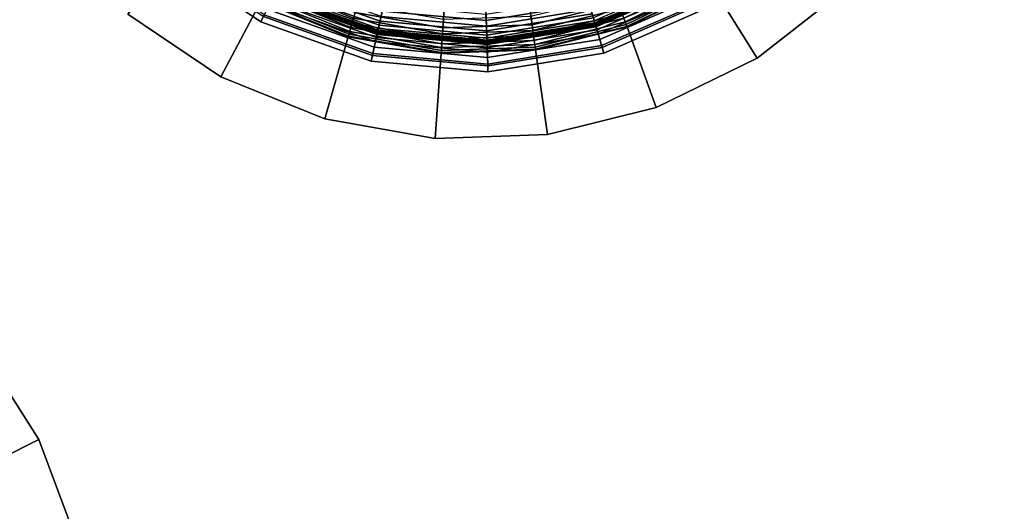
# Model space of a CAD drawing. Extents: x -43.1 to 43.1, y -41.3 to 41.3.
# Tile 431 of 656: x 13.9 to 16.5, y -12.8 to -11.5. Entities that reach past the tile are written whole.
import ezdxf

# ---------------------------------------------------------------- set-up
doc = ezdxf.new("R2010")
doc.units = 0
for name, color, linetype in [('LAMP', 7, 'CONTINUOUS'), ('LAMP_SUPPORT', 18, 'CONTINUOUS'), ('METAL_BASE', 254, 'CONTINUOUS')]:
    doc.layers.add(name, color=color, linetype=linetype)

msp = doc.modelspace()

# ---------------------------------------------------------------- linework, layer by layer
at = {"layer": 'LAMP'}
for points in [[(14.5869, -11.5153, 15.6079), (14.3375, -11.3471, 15.6079), (14.3243, -11.3622, 15.8637), (14.5779, -11.5332, 15.8637)], [(14.5779, -11.5332, 15.8637), (14.3243, -11.3622, 15.8637), (14.3344, -11.3507, 15.9815), (14.5848, -11.5196, 15.9815)], [(15.715, -11.4287, 16.1042), (15.4517, -11.5438, 16.1042), (15.4261, -11.4568, 16.2234), (15.6686, -11.3509, 16.2234)], [(14.8819, -11.5637, 16.1042), (14.6112, -11.4673, 16.1042), (14.6521, -11.3864, 16.2234), (14.9014, -11.4751, 16.2234)], [(14.8917, -11.5193, 13.8647), (14.6317, -11.4267, 13.8647), (14.6259, -11.4381, 13.8722), (14.8889, -11.5318, 13.8722)], [(15.7038, -11.4099, 13.8822), (15.4455, -11.5227, 13.8822), (15.4479, -11.5306, 13.8943), (15.708, -11.4169, 13.8943)], [(15.708, -11.4169, 13.8943), (15.4479, -11.5306, 13.8943), (15.4494, -11.5357, 13.9082), (15.7107, -11.4215, 13.9082)], [(15.7107, -11.4215, 13.9082), (15.4494, -11.5357, 13.9082), (15.4499, -11.5375, 13.9233), (15.7117, -11.4232, 13.9233)], [(15.7117, -11.4232, 13.9233), (15.4499, -11.5375, 13.9233), (15.4508, -11.5405, 14.1573), (15.7133, -11.4258, 14.1573)], [(15.7133, -11.4258, 14.1573), (15.4508, -11.5405, 14.1573), (15.4524, -11.5461, 14.4272), (15.7163, -11.4308, 14.4272)], [(15.7451, -11.4791, 15.9815), (15.4683, -11.6, 15.9815), (15.4517, -11.5438, 16.1042), (15.715, -11.4287, 16.1042)], [(15.7163, -11.4308, 14.4272), (15.4524, -11.5461, 14.4272), (15.4548, -11.5543, 14.7202), (15.7207, -11.4382, 14.7202)], [(14.8849, -11.5503, 13.8943), (14.6174, -11.455, 13.8943), (14.615, -11.4598, 13.9082), (14.8837, -11.5554, 13.9082)], [(14.8866, -11.5422, 13.8822), (14.6211, -11.4477, 13.8822), (14.6174, -11.455, 13.8943), (14.8849, -11.5503, 13.8943)], [(14.8889, -11.5318, 13.8722), (14.6259, -11.4381, 13.8722), (14.6211, -11.4477, 13.8822), (14.8866, -11.5422, 13.8822)], [(15.4517, -11.5438, 16.1042), (15.1681, -11.5897, 16.1042), (15.1649, -11.4991, 16.2234), (15.4261, -11.4568, 16.2234)], [(15.7207, -11.4382, 14.7202), (15.4548, -11.5543, 14.7202), (15.4581, -11.5653, 15.0232), (15.7265, -11.448, 15.0232)], [(15.7265, -11.448, 15.0232), (15.4581, -11.5653, 15.0232), (15.4621, -11.579, 15.3235), (15.7338, -11.4602, 15.3235)], [(14.8693, -11.6209, 15.9815), (14.5848, -11.5196, 15.9815), (14.6112, -11.4673, 16.1042), (14.8819, -11.5637, 16.1042)], [(14.8795, -11.5744, 14.7202), (14.6062, -11.4771, 14.7202), (14.6011, -11.4873, 15.0232), (14.8771, -11.5856, 15.0232)], [(14.8814, -11.566, 14.4272), (14.6101, -11.4694, 14.4272), (14.6062, -11.4771, 14.7202), (14.8795, -11.5744, 14.7202)], [(14.8826, -11.5603, 14.1573), (14.6127, -11.4642, 14.1573), (14.6101, -11.4694, 14.4272), (14.8814, -11.566, 14.4272)], [(14.8833, -11.5573, 13.9233), (14.6141, -11.4615, 13.9233), (14.6127, -11.4642, 14.1573), (14.8826, -11.5603, 14.1573)], [(14.8837, -11.5554, 13.9082), (14.615, -11.4598, 13.9082), (14.6141, -11.4615, 13.9233), (14.8833, -11.5573, 13.9233)], [(15.1681, -11.5897, 16.1042), (14.8819, -11.5637, 16.1042), (14.9014, -11.4751, 16.2234), (15.1649, -11.4991, 16.2234)], [(15.4304, -11.4713, 13.8588), (15.1654, -11.5142, 13.8588), (15.166, -11.5299, 13.8601), (15.4348, -11.4863, 13.8601)], [(15.7338, -11.4602, 15.3235), (15.4621, -11.579, 15.3235), (15.4669, -11.5954, 15.6079), (15.7426, -11.4749, 15.6079)], [(15.7426, -11.4749, 15.6079), (15.4669, -11.5954, 15.6079), (15.4726, -11.6146, 15.8637), (15.7529, -11.4922, 15.8637)], [(15.7529, -11.4922, 15.8637), (15.4726, -11.6146, 15.8637), (15.4683, -11.6, 15.9815), (15.7451, -11.4791, 15.9815)], [(14.874, -11.5995, 15.3235), (14.5947, -11.5, 15.3235), (14.5869, -11.5153, 15.6079), (14.8703, -11.6162, 15.6079)], [(14.8771, -11.5856, 15.0232), (14.6011, -11.4873, 15.0232), (14.5947, -11.5, 15.3235), (14.874, -11.5995, 15.3235)], [(15.166, -11.5299, 13.8601), (14.8948, -11.5052, 13.8601), (14.8917, -11.5193, 13.8647), (15.1665, -11.5443, 13.8647)], [(15.1654, -11.5142, 13.8588), (14.8981, -11.4899, 13.8588), (14.8948, -11.5052, 13.8601), (15.166, -11.5299, 13.8601)], [(15.4348, -11.4863, 13.8601), (15.166, -11.5299, 13.8601), (15.1665, -11.5443, 13.8647), (15.4389, -11.5002, 13.8647)], [(15.4389, -11.5002, 13.8647), (15.1665, -11.5443, 13.8647), (15.1669, -11.5571, 13.8722), (15.4425, -11.5124, 13.8722)], [(14.8703, -11.6162, 15.6079), (14.5869, -11.5153, 15.6079), (14.5779, -11.5332, 15.8637), (14.866, -11.6358, 15.8637)], [(14.866, -11.6358, 15.8637), (14.5779, -11.5332, 15.8637), (14.5848, -11.5196, 15.9815), (14.8693, -11.6209, 15.9815)], [(15.1669, -11.5571, 13.8722), (14.8889, -11.5318, 13.8722), (14.8866, -11.5422, 13.8822), (15.1673, -11.5678, 13.8822)], [(15.1665, -11.5443, 13.8647), (14.8917, -11.5193, 13.8647), (14.8889, -11.5318, 13.8722), (15.1669, -11.5571, 13.8722)], [(15.4425, -11.5124, 13.8722), (15.1669, -11.5571, 13.8722), (15.1673, -11.5678, 13.8822), (15.4455, -11.5227, 13.8822)], [(15.4455, -11.5227, 13.8822), (15.1673, -11.5678, 13.8822), (15.1676, -11.576, 13.8943), (15.4479, -11.5306, 13.8943)], [(15.4479, -11.5306, 13.8943), (15.1676, -11.576, 13.8943), (15.1678, -11.5813, 13.9082), (15.4494, -11.5357, 13.9082)], [(15.168, -11.5863, 14.1573), (14.8826, -11.5603, 14.1573), (14.8814, -11.566, 14.4272), (15.1682, -11.5921, 14.4272)], [(15.1678, -11.5832, 13.9233), (14.8833, -11.5573, 13.9233), (14.8826, -11.5603, 14.1573), (15.168, -11.5863, 14.1573)], [(15.1678, -11.5813, 13.9082), (14.8837, -11.5554, 13.9082), (14.8833, -11.5573, 13.9233), (15.1678, -11.5832, 13.9233)], [(15.1676, -11.576, 13.8943), (14.8849, -11.5503, 13.8943), (14.8837, -11.5554, 13.9082), (15.1678, -11.5813, 13.9082)], [(15.1673, -11.5678, 13.8822), (14.8866, -11.5422, 13.8822), (14.8849, -11.5503, 13.8943), (15.1676, -11.576, 13.8943)], [(15.4494, -11.5357, 13.9082), (15.1678, -11.5813, 13.9082), (15.1678, -11.5832, 13.9233), (15.4499, -11.5375, 13.9233)], [(15.4499, -11.5375, 13.9233), (15.1678, -11.5832, 13.9233), (15.168, -11.5863, 14.1573), (15.4508, -11.5405, 14.1573)], [(15.4508, -11.5405, 14.1573), (15.168, -11.5863, 14.1573), (15.1682, -11.5921, 14.4272), (15.4524, -11.5461, 14.4272)], [(15.4683, -11.6, 15.9815), (15.1701, -11.6483, 15.9815), (15.1681, -11.5897, 16.1042), (15.4517, -11.5438, 16.1042)], [(15.4524, -11.5461, 14.4272), (15.1682, -11.5921, 14.4272), (15.1685, -11.6007, 14.7202), (15.4548, -11.5543, 14.7202)], [(15.4548, -11.5543, 14.7202), (15.1685, -11.6007, 14.7202), (15.1689, -11.6121, 15.0232), (15.4581, -11.5653, 15.0232)], [(15.1701, -11.6483, 15.9815), (14.8693, -11.6209, 15.9815), (14.8819, -11.5637, 16.1042), (15.1681, -11.5897, 16.1042)], [(15.1689, -11.6121, 15.0232), (14.8771, -11.5856, 15.0232), (14.874, -11.5995, 15.3235), (15.1694, -11.6264, 15.3235)], [(15.1685, -11.6007, 14.7202), (14.8795, -11.5744, 14.7202), (14.8771, -11.5856, 15.0232), (15.1689, -11.6121, 15.0232)], [(15.1682, -11.5921, 14.4272), (14.8814, -11.566, 14.4272), (14.8795, -11.5744, 14.7202), (15.1685, -11.6007, 14.7202)], [(15.4581, -11.5653, 15.0232), (15.1689, -11.6121, 15.0232), (15.1694, -11.6264, 15.3235), (15.4621, -11.579, 15.3235)], [(15.4621, -11.579, 15.3235), (15.1694, -11.6264, 15.3235), (15.17, -11.6435, 15.6079), (15.4669, -11.5954, 15.6079)], [(15.1694, -11.6264, 15.3235), (14.874, -11.5995, 15.3235), (14.8703, -11.6162, 15.6079), (15.17, -11.6435, 15.6079)], [(15.4669, -11.5954, 15.6079), (15.17, -11.6435, 15.6079), (15.1706, -11.6635, 15.8637), (15.4726, -11.6146, 15.8637)], [(15.4726, -11.6146, 15.8637), (15.1706, -11.6635, 15.8637), (15.1701, -11.6483, 15.9815), (15.4683, -11.6, 15.9815)], [(15.17, -11.6435, 15.6079), (14.8703, -11.6162, 15.6079), (14.866, -11.6358, 15.8637), (15.1706, -11.6635, 15.8637)], [(15.1706, -11.6635, 15.8637), (14.866, -11.6358, 15.8637), (14.8693, -11.6209, 15.9815), (15.1701, -11.6483, 15.9815)]]:
    msp.add_3dface(points, dxfattribs=at)
at = {"layer": 'LAMP_SUPPORT'}
for points in [[(15.2725, -11.4489, 13.7394), (15.4792, -11.3973, 13.7394), (15.5111, -11.485, 13.7394), (15.2855, -11.5412, 13.7394)], [(14.85, -11.4193, 13.7394), (15.0597, -11.4563, 13.7394), (15.0532, -11.5493, 13.7394), (14.8243, -11.509, 13.7394)], [(15.5286, -11.5331, 10.1688), (15.7472, -11.4265, 10.1688), (15.7418, -11.4179, 10.1587), (15.5251, -11.5236, 10.1587)], [(15.5251, -11.5236, 13.725), (15.7418, -11.4179, 13.725), (15.7472, -11.4265, 13.7148), (15.5286, -11.5331, 13.7148)], [(15.5312, -11.5404, 10.181), (15.7513, -11.4331, 10.181), (15.7472, -11.4265, 10.1688), (15.5286, -11.5331, 10.1688)], [(15.5286, -11.5331, 13.7148), (15.7472, -11.4265, 13.7148), (15.7513, -11.4331, 13.7026), (15.5312, -11.5404, 13.7026)], [(14.5894, -11.4581, 10.1587), (14.8129, -11.5484, 10.1587), (14.8163, -11.5367, 10.1509), (14.5952, -11.4474, 10.1509)], [(14.5952, -11.4474, 13.7328), (14.8163, -11.5367, 13.7328), (14.8129, -11.5484, 13.725), (14.5894, -11.4581, 13.725)], [(14.5952, -11.4474, 10.1509), (14.8163, -11.5367, 10.1509), (14.8201, -11.5234, 10.146), (14.6017, -11.4352, 10.146)], [(14.6017, -11.4352, 13.7377), (14.8201, -11.5234, 13.7377), (14.8163, -11.5367, 13.7328), (14.5952, -11.4474, 13.7328)], [(15.0597, -11.4563, 13.7394), (15.2725, -11.4489, 13.7394), (15.2855, -11.5412, 13.7394), (15.0532, -11.5493, 13.7394)], [(15.5329, -11.5451, 10.1948), (15.7539, -11.4373, 10.1948), (15.7513, -11.4331, 10.181), (15.5312, -11.5404, 10.181)], [(15.5312, -11.5404, 13.7026), (15.7513, -11.4331, 13.7026), (15.7539, -11.4373, 13.6888), (15.5329, -11.5451, 13.6888)], [(15.5335, -11.5467, 10.2099), (15.7548, -11.4388, 10.2099), (15.7539, -11.4373, 10.1948), (15.5329, -11.5451, 10.1948)], [(15.5329, -11.5451, 13.6888), (15.7539, -11.4373, 13.6888), (15.7548, -11.4388, 13.6738), (15.5335, -11.5467, 13.6738)], [(15.5335, -11.5467, 13.6738), (15.7548, -11.4388, 13.6738), (15.7548, -11.4388, 10.2099), (15.5335, -11.5467, 10.2099)], [(14.5779, -11.4799, 10.2099), (14.8061, -11.5721, 10.2099), (14.8066, -11.5704, 10.1948), (14.5787, -11.4783, 10.1948)], [(14.5787, -11.4783, 13.6888), (14.8066, -11.5704, 13.6888), (14.8061, -11.5721, 13.6738), (14.5779, -11.4799, 13.6738)], [(14.5779, -11.4799, 13.6738), (14.8061, -11.5721, 13.6738), (14.8061, -11.5721, 10.2099), (14.5779, -11.4799, 10.2099)], [(14.5787, -11.4783, 10.1948), (14.8066, -11.5704, 10.1948), (14.808, -11.5657, 10.181), (14.581, -11.474, 10.181)], [(14.581, -11.474, 13.7026), (14.808, -11.5657, 13.7026), (14.8066, -11.5704, 13.6888), (14.5787, -11.4783, 13.6888)], [(14.581, -11.474, 10.181), (14.808, -11.5657, 10.181), (14.8101, -11.5582, 10.1688), (14.5847, -11.4671, 10.1688)], [(14.5847, -11.4671, 13.7148), (14.8101, -11.5582, 13.7148), (14.808, -11.5657, 13.7026), (14.581, -11.474, 13.7026)], [(14.5847, -11.4671, 10.1688), (14.8101, -11.5582, 10.1688), (14.8129, -11.5484, 10.1587), (14.5894, -11.4581, 10.1587)], [(14.5894, -11.4581, 13.725), (14.8129, -11.5484, 13.725), (14.8101, -11.5582, 13.7148), (14.5847, -11.4671, 13.7148)], [(15.2855, -11.5412, 10.1442), (15.5111, -11.485, 10.1442), (15.5036, -11.4644, 10.1425), (15.2825, -11.5195, 10.1425)], [(14.8201, -11.5234, 10.146), (15.0521, -11.5643, 10.146), (15.0532, -11.5493, 10.1442), (14.8243, -11.509, 10.1442)], [(14.8243, -11.509, 13.7394), (15.0532, -11.5493, 13.7394), (15.0521, -11.5643, 13.7377), (14.8201, -11.5234, 13.7377)], [(14.8243, -11.509, 10.1442), (15.0532, -11.5493, 10.1442), (15.0547, -11.5274, 10.1425), (14.8303, -11.4879, 10.1425)], [(15.2876, -11.5561, 10.146), (15.5162, -11.4991, 10.146), (15.5111, -11.485, 10.1442), (15.2855, -11.5412, 10.1442)], [(15.2855, -11.5412, 13.7394), (15.5111, -11.485, 13.7394), (15.5162, -11.4991, 13.7377), (15.2876, -11.5561, 13.7377)], [(15.2895, -11.5698, 10.1509), (15.5209, -11.5121, 10.1509), (15.5162, -11.4991, 10.146), (15.2876, -11.5561, 10.146)], [(15.2876, -11.5561, 13.7377), (15.5162, -11.4991, 13.7377), (15.5209, -11.5121, 13.7328), (15.2895, -11.5698, 13.7328)], [(14.8163, -11.5367, 10.1509), (15.0512, -11.5781, 10.1509), (15.0521, -11.5643, 10.146), (14.8201, -11.5234, 10.146)], [(14.8201, -11.5234, 13.7377), (15.0521, -11.5643, 13.7377), (15.0512, -11.5781, 13.7328), (14.8163, -11.5367, 13.7328)], [(15.0532, -11.5493, 10.1442), (15.2855, -11.5412, 10.1442), (15.2825, -11.5195, 10.1425), (15.0547, -11.5274, 10.1425)], [(15.2912, -11.5819, 10.1587), (15.5251, -11.5236, 10.1587), (15.5209, -11.5121, 10.1509), (15.2895, -11.5698, 10.1509)], [(15.2895, -11.5698, 13.7328), (15.5209, -11.5121, 13.7328), (15.5251, -11.5236, 13.725), (15.2912, -11.5819, 13.725)], [(15.2926, -11.592, 10.1688), (15.5286, -11.5331, 10.1688), (15.5251, -11.5236, 10.1587), (15.2912, -11.5819, 10.1587)], [(15.2912, -11.5819, 13.725), (15.5251, -11.5236, 13.725), (15.5286, -11.5331, 13.7148), (15.2926, -11.592, 13.7148)], [(15.2937, -11.5996, 10.181), (15.5312, -11.5404, 10.181), (15.5286, -11.5331, 10.1688), (15.2926, -11.592, 10.1688)], [(15.2926, -11.592, 13.7148), (15.5286, -11.5331, 13.7148), (15.5312, -11.5404, 13.7026), (15.2937, -11.5996, 13.7026)], [(14.808, -11.5657, 10.181), (15.0491, -11.6082, 10.181), (15.0496, -11.6004, 10.1688), (14.8101, -11.5582, 10.1688)], [(14.8101, -11.5582, 13.7148), (15.0496, -11.6004, 13.7148), (15.0491, -11.6082, 13.7026), (14.808, -11.5657, 13.7026)], [(14.8101, -11.5582, 10.1688), (15.0496, -11.6004, 10.1688), (15.0503, -11.5903, 10.1587), (14.8129, -11.5484, 10.1587)], [(14.8129, -11.5484, 13.725), (15.0503, -11.5903, 13.725), (15.0496, -11.6004, 13.7148), (14.8101, -11.5582, 13.7148)], [(14.8129, -11.5484, 10.1587), (15.0503, -11.5903, 10.1587), (15.0512, -11.5781, 10.1509), (14.8163, -11.5367, 10.1509)], [(14.8163, -11.5367, 13.7328), (15.0512, -11.5781, 13.7328), (15.0503, -11.5903, 13.725), (14.8129, -11.5484, 13.725)], [(15.0512, -11.5781, 10.1509), (15.2895, -11.5698, 10.1509), (15.2876, -11.5561, 10.146), (15.0521, -11.5643, 10.146)], [(15.0521, -11.5643, 13.7377), (15.2876, -11.5561, 13.7377), (15.2895, -11.5698, 13.7328), (15.0512, -11.5781, 13.7328)], [(15.0521, -11.5643, 10.146), (15.2876, -11.5561, 10.146), (15.2855, -11.5412, 10.1442), (15.0532, -11.5493, 10.1442)], [(15.0532, -11.5493, 13.7394), (15.2855, -11.5412, 13.7394), (15.2876, -11.5561, 13.7377), (15.0521, -11.5643, 13.7377)], [(15.2944, -11.6045, 10.1948), (15.5329, -11.5451, 10.1948), (15.5312, -11.5404, 10.181), (15.2937, -11.5996, 10.181)], [(15.2937, -11.5996, 13.7026), (15.5312, -11.5404, 13.7026), (15.5329, -11.5451, 13.6888), (15.2944, -11.6045, 13.6888)], [(15.2947, -11.6062, 10.2099), (15.5335, -11.5467, 10.2099), (15.5329, -11.5451, 10.1948), (15.2944, -11.6045, 10.1948)], [(15.2944, -11.6045, 13.6888), (15.5329, -11.5451, 13.6888), (15.5335, -11.5467, 13.6738), (15.2947, -11.6062, 13.6738)], [(15.2947, -11.6062, 13.6738), (15.5335, -11.5467, 13.6738), (15.5335, -11.5467, 10.2099), (15.2947, -11.6062, 10.2099)], [(14.8061, -11.5721, 10.2099), (15.0486, -11.6148, 10.2099), (15.0487, -11.6131, 10.1948), (14.8066, -11.5704, 10.1948)], [(14.8066, -11.5704, 13.6888), (15.0487, -11.6131, 13.6888), (15.0486, -11.6148, 13.6738), (14.8061, -11.5721, 13.6738)], [(14.8061, -11.5721, 13.6738), (15.0486, -11.6148, 13.6738), (15.0486, -11.6148, 10.2099), (14.8061, -11.5721, 10.2099)], [(14.8066, -11.5704, 10.1948), (15.0487, -11.6131, 10.1948), (15.0491, -11.6082, 10.181), (14.808, -11.5657, 10.181)], [(14.808, -11.5657, 13.7026), (15.0491, -11.6082, 13.7026), (15.0487, -11.6131, 13.6888), (14.8066, -11.5704, 13.6888)], [(15.0496, -11.6004, 10.1688), (15.2926, -11.592, 10.1688), (15.2912, -11.5819, 10.1587), (15.0503, -11.5903, 10.1587)], [(15.0503, -11.5903, 13.725), (15.2912, -11.5819, 13.725), (15.2926, -11.592, 13.7148), (15.0496, -11.6004, 13.7148)], [(15.0503, -11.5903, 10.1587), (15.2912, -11.5819, 10.1587), (15.2895, -11.5698, 10.1509), (15.0512, -11.5781, 10.1509)], [(15.0512, -11.5781, 13.7328), (15.2895, -11.5698, 13.7328), (15.2912, -11.5819, 13.725), (15.0503, -11.5903, 13.725)], [(15.0486, -11.6148, 10.2099), (15.2947, -11.6062, 10.2099), (15.2944, -11.6045, 10.1948), (15.0487, -11.6131, 10.1948)], [(15.0487, -11.6131, 13.6888), (15.2944, -11.6045, 13.6888), (15.2947, -11.6062, 13.6738), (15.0486, -11.6148, 13.6738)], [(15.0486, -11.6148, 13.6738), (15.2947, -11.6062, 13.6738), (15.2947, -11.6062, 10.2099), (15.0486, -11.6148, 10.2099)], [(15.0487, -11.6131, 10.1948), (15.2944, -11.6045, 10.1948), (15.2937, -11.5996, 10.181), (15.0491, -11.6082, 10.181)], [(15.0491, -11.6082, 13.7026), (15.2937, -11.5996, 13.7026), (15.2944, -11.6045, 13.6888), (15.0487, -11.6131, 13.6888)], [(15.0491, -11.6082, 10.181), (15.2937, -11.5996, 10.181), (15.2926, -11.592, 10.1688), (15.0496, -11.6004, 10.1688)], [(15.0496, -11.6004, 13.7148), (15.2926, -11.592, 13.7148), (15.2937, -11.5996, 13.7026), (15.0491, -11.6082, 13.7026)]]:
    msp.add_3dface(points, dxfattribs=at)
at = {"layer": 'METAL_BASE'}
for points in [[(30.5036, -12.1924, 20.312), (30.4899, -12.2259, 20.447), (1.5684, -0.4328, 20.447), (1.582, -0.3993, 20.312)], [(30.4899, -12.2259, 20.1769), (30.5036, -12.1924, 20.312), (1.582, -0.3993, 20.312), (1.5684, -0.4328, 20.1769)], [(30.4899, -12.2259, 20.447), (30.4526, -12.3174, 20.5459), (1.531, -0.5244, 20.5459), (1.5684, -0.4328, 20.447)], [(30.4526, -12.3174, 20.0781), (30.4899, -12.2259, 20.1769), (1.5684, -0.4328, 20.1769), (1.531, -0.5244, 20.0781)], [(30.4526, -12.3174, 20.5459), (30.4016, -12.4425, 20.5821), (1.48, -0.6494, 20.5821), (1.531, -0.5244, 20.5459)], [(30.4016, -12.4425, 20.0419), (30.4526, -12.3174, 20.0781), (1.531, -0.5244, 20.0781), (1.48, -0.6494, 20.0419)], [(30.4016, -12.4425, 20.5821), (30.3506, -12.5675, 20.5459), (1.4291, -0.7745, 20.5459), (1.48, -0.6494, 20.5821)], [(30.3506, -12.5675, 20.0781), (30.4016, -12.4425, 20.0419), (1.48, -0.6494, 20.0419), (1.4291, -0.7745, 20.0781)], [(30.3506, -12.5675, 20.5459), (30.3133, -12.6591, 20.447), (1.3917, -0.866, 20.447), (1.4291, -0.7745, 20.5459)], [(30.3133, -12.6591, 20.1769), (30.3506, -12.5675, 20.0781), (1.4291, -0.7745, 20.0781), (1.3917, -0.866, 20.1769)], [(30.3133, -12.6591, 20.447), (30.2996, -12.6926, 20.312), (1.3781, -0.8995, 20.312), (1.3917, -0.866, 20.447)], [(30.2996, -12.6926, 20.312), (30.3133, -12.6591, 20.1769), (1.3917, -0.866, 20.1769), (1.3781, -0.8995, 20.312)], [(17.7533, -27.6395, 39.312), (17.7227, -27.6588, 39.447), (1.0255, -1.2631, 39.447), (1.0561, -1.2438, 39.312)], [(17.7227, -27.6588, 39.1769), (17.7533, -27.6395, 39.312), (1.0561, -1.2438, 39.312), (1.0255, -1.2631, 39.1769)], [(17.7227, -27.6588, 39.447), (17.6391, -27.7117, 39.5459), (0.9419, -1.316, 39.5459), (1.0255, -1.2631, 39.447)], [(17.6391, -27.7117, 39.0781), (17.7227, -27.6588, 39.1769), (1.0255, -1.2631, 39.1769), (0.9419, -1.316, 39.0781)], [(17.6391, -27.7117, 39.5459), (17.525, -27.7839, 39.5821), (0.8278, -1.3882, 39.5821), (0.9419, -1.316, 39.5459)], [(17.525, -27.7839, 39.0419), (17.6391, -27.7117, 39.0781), (0.9419, -1.316, 39.0781), (0.8278, -1.3882, 39.0419)], [(17.525, -27.7839, 39.5821), (17.4109, -27.8561, 39.5459), (0.7137, -1.4604, 39.5459), (0.8278, -1.3882, 39.5821)], [(17.4109, -27.8561, 39.0781), (17.525, -27.7839, 39.0419), (0.8278, -1.3882, 39.0419), (0.7137, -1.4604, 39.0781)], [(14.252, -39.4095, 30.106), (14.2179, -39.4216, 30.241), (0.7699, -1.4457, 30.241), (0.8041, -1.4336, 30.106)], [(14.2179, -39.4216, 29.9709), (14.252, -39.4095, 30.106), (0.8041, -1.4336, 30.106), (0.7699, -1.4457, 29.9709)], [(17.4109, -27.8561, 39.5459), (17.3273, -27.909, 39.447), (0.6301, -1.5132, 39.447), (0.7137, -1.4604, 39.5459)], [(17.3273, -27.909, 39.1769), (17.4109, -27.8561, 39.0781), (0.7137, -1.4604, 39.0781), (0.6301, -1.5132, 39.1769)], [(14.2179, -39.4216, 30.241), (14.1247, -39.4546, 30.3399), (0.6767, -1.4787, 30.3399), (0.7699, -1.4457, 30.241)], [(14.1247, -39.4546, 29.872), (14.2179, -39.4216, 29.9709), (0.7699, -1.4457, 29.9709), (0.6767, -1.4787, 29.872)], [(14.1247, -39.4546, 30.3399), (13.9974, -39.4997, 30.3761), (0.5494, -1.5238, 30.3761), (0.6767, -1.4787, 30.3399)], [(13.9974, -39.4997, 29.8358), (14.1247, -39.4546, 29.872), (0.6767, -1.4787, 29.872), (0.5494, -1.5238, 29.8358)], [(17.3273, -27.909, 39.447), (17.2967, -27.9283, 39.312), (0.5995, -1.5326, 39.312), (0.6301, -1.5132, 39.447)], [(17.2967, -27.9283, 39.312), (17.3273, -27.909, 39.1769), (0.6301, -1.5132, 39.1769), (0.5995, -1.5326, 39.312)], [(13.9974, -39.4997, 30.3761), (13.8701, -39.5447, 30.3399), (0.4221, -1.5689, 30.3399), (0.5494, -1.5238, 30.3761)], [(13.8701, -39.5447, 29.872), (13.9974, -39.4997, 29.8358), (0.5494, -1.5238, 29.8358), (0.4221, -1.5689, 29.872)], [(15.7548, -11.4388, 11.0545), (15.873, -11.6279, 11.0545), (16.1037, -11.4476, 11.0545), (15.9488, -11.2872, 11.0545)], [(15.9488, -11.2872, 11.9415), (16.1037, -11.4476, 11.9415), (15.873, -11.6279, 11.9415), (15.7548, -11.4388, 11.9415)], [(14.3738, -11.3422, 11.0545), (14.2305, -11.513, 11.0545), (14.4732, -11.6767, 11.0545), (14.5779, -11.4799, 11.0545)], [(14.5779, -11.4799, 11.9415), (14.4732, -11.6767, 11.9415), (14.2305, -11.513, 11.9415), (14.3738, -11.3422, 11.9415)], [(15.5335, -11.5467, 11.0545), (15.7548, -11.4388, 11.0545), (15.7548, -11.4388, 11.9415), (15.5335, -11.5467, 11.9415)], [(15.5335, -11.5467, 11.0545), (15.6098, -11.7562, 11.0545), (15.873, -11.6279, 11.0545), (15.7548, -11.4388, 11.0545)], [(15.7548, -11.4388, 11.9415), (15.873, -11.6279, 11.9415), (15.6098, -11.7562, 11.9415), (15.5335, -11.5467, 11.9415)], [(15.873, -11.6279, 11.9415), (16.1037, -11.4476, 11.9415), (16.1037, -11.4476, 11.0545), (15.873, -11.6279, 11.0545)], [(14.5779, -11.4799, 11.0545), (14.4732, -11.6767, 11.0545), (14.7447, -11.7864, 11.0545), (14.8061, -11.5721, 11.0545)], [(14.8061, -11.5721, 11.9415), (14.7447, -11.7864, 11.9415), (14.4732, -11.6767, 11.9415), (14.5779, -11.4799, 11.9415)], [(14.5779, -11.4799, 11.0545), (14.8061, -11.5721, 11.0545), (14.8061, -11.5721, 11.9415), (14.5779, -11.4799, 11.9415)], [(14.2305, -11.513, 11.9415), (14.4732, -11.6767, 11.9415), (14.4732, -11.6767, 11.0545), (14.2305, -11.513, 11.0545)], [(15.2947, -11.6062, 11.0545), (15.5335, -11.5467, 11.0545), (15.5335, -11.5467, 11.9415), (15.2947, -11.6062, 11.9415)], [(15.2947, -11.6062, 11.0545), (15.3257, -11.827, 11.0545), (15.6098, -11.7562, 11.0545), (15.5335, -11.5467, 11.0545)], [(15.5335, -11.5467, 11.9415), (15.6098, -11.7562, 11.9415), (15.3257, -11.827, 11.9415), (15.2947, -11.6062, 11.9415)], [(14.8061, -11.5721, 11.0545), (14.7447, -11.7864, 11.0545), (15.033, -11.8373, 11.0545), (15.0486, -11.6148, 11.0545)], [(15.0486, -11.6148, 11.9415), (15.033, -11.8373, 11.9415), (14.7447, -11.7864, 11.9415), (14.8061, -11.5721, 11.9415)], [(14.8061, -11.5721, 11.0545), (15.0486, -11.6148, 11.0545), (15.0486, -11.6148, 11.9415), (14.8061, -11.5721, 11.9415)], [(15.0486, -11.6148, 11.0545), (15.033, -11.8373, 11.0545), (15.3257, -11.827, 11.0545), (15.2947, -11.6062, 11.0545)], [(15.2947, -11.6062, 11.9415), (15.3257, -11.827, 11.9415), (15.033, -11.8373, 11.9415), (15.0486, -11.6148, 11.9415)], [(15.0486, -11.6148, 11.0545), (15.2947, -11.6062, 11.0545), (15.2947, -11.6062, 11.9415), (15.0486, -11.6148, 11.9415)], [(15.6098, -11.7562, 11.9415), (15.873, -11.6279, 11.9415), (15.873, -11.6279, 11.0545), (15.6098, -11.7562, 11.0545)], [(14.4732, -11.6767, 11.9415), (14.7447, -11.7864, 11.9415), (14.7447, -11.7864, 11.0545), (14.4732, -11.6767, 11.0545)], [(15.3257, -11.827, 11.9415), (15.6098, -11.7562, 11.9415), (15.6098, -11.7562, 11.0545), (15.3257, -11.827, 11.0545)], [(14.7447, -11.7864, 11.9415), (15.033, -11.8373, 11.9415), (15.033, -11.8373, 11.0545), (14.7447, -11.7864, 11.0545)], [(15.033, -11.8373, 11.9415), (15.3257, -11.827, 11.9415), (15.3257, -11.827, 11.0545), (15.033, -11.8373, 11.0545)], [(13.7995, -12.7216, 47.0545), (13.999, -12.6221, 47.0545), (13.8417, -12.3752, 47.0545), (13.6672, -12.514, 47.0545)], [(13.6672, -12.514, 47.9415), (13.8417, -12.3752, 47.9415), (13.999, -12.6221, 47.9415), (13.7995, -12.7216, 47.9415)], [(13.999, -12.6221, 47.9415), (13.8417, -12.3752, 47.9415), (13.8417, -12.3752, 47.0545), (13.999, -12.6221, 47.0545)], [(13.8857, -12.9522, 47.0545), (14.1016, -12.8964, 47.0545), (13.999, -12.6221, 47.0545), (13.7995, -12.7216, 47.0545)], [(13.7995, -12.7216, 47.9415), (13.999, -12.6221, 47.9415), (14.1016, -12.8964, 47.9415), (13.8857, -12.9522, 47.9415)], [(14.1016, -12.8964, 47.9415), (13.999, -12.6221, 47.9415), (13.999, -12.6221, 47.0545), (14.1016, -12.8964, 47.0545)]]:
    msp.add_3dface(points, dxfattribs=at)

doc.saveas('drawing.dxf')
